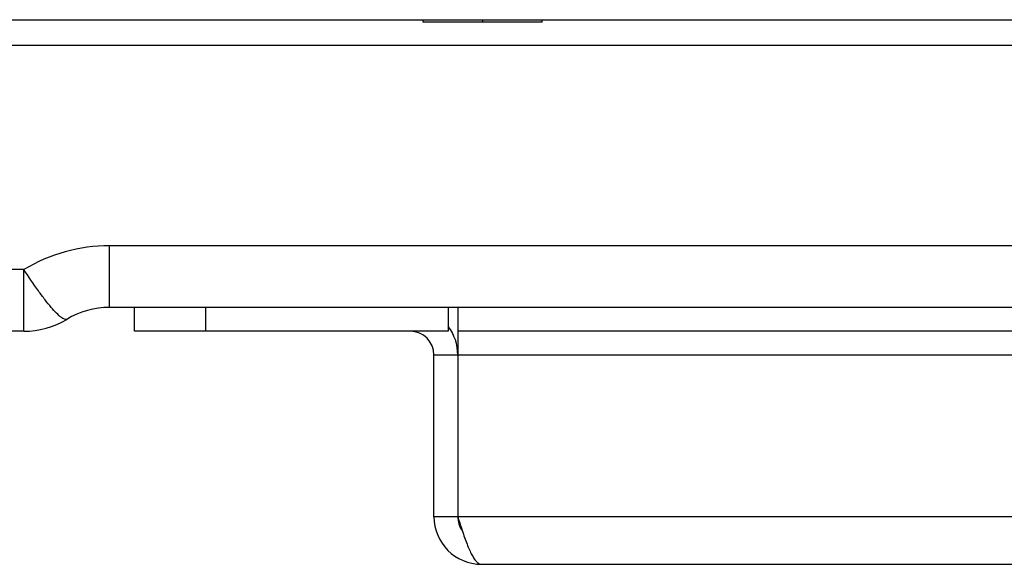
# Model space of a CAD drawing. Header units: millimetres. Extents: x -6054 to 364, y -1866 to 3094.
# Tile 327 of 360: x -3399 to -3358, y 1461 to 1484. Entities that reach past the tile are written whole.
import ezdxf

# ---------------------------------------------------------------- set-up
doc = ezdxf.new("R2010")
doc.units = ezdxf.units.MM
doc.header["$LTSCALE"] = 65.395
doc.layers.get('0').update_dxf_attribs({"linetype": 'CONTINUOUS'})

msp = doc.modelspace()

# ---------------------------------------------------------------- linework, layer by layer
at = {"linetype": 'Continuous'}
for p, q in [((-4432.673, 1484.154), (-3353.673, 1484.154)), ((-3382.173, 1484.054), (-3382.173, 1484.154)), ((-3377.173, 1484.054), (-3382.173, 1484.054)), ((-3379.673, 1484.054), (-3379.673, 1484.154)), ((-3377.173, 1484.054), (-3377.173, 1484.154)), ((-3342.59, 1483.071), (-3436.595, 1483.071)), ((-3341.849, 1474.648), (-3395.367, 1474.648)), ((-3395.367, 1472.054), (-3395.367, 1474.648)), ((-3398.973, 1473.648), (-3434.07, 1473.648)), ((-3398.973, 1471.054), (-3398.973, 1473.648)), ((-3341.394, 1472.054), (-3395.367, 1472.054)), ((-3394.323, 1471.054), (-3394.323, 1472.054)), ((-3391.323, 1471.054), (-3391.323, 1472.054)), ((-3381.123, 1472.054), (-3381.123, 1471.054)), ((-3380.723, 1472.054), (-3380.723, 1463.254)), ((-3398.973, 1471.054), (-3434.07, 1471.054)), ((-3381.123, 1471.054), (-3394.323, 1471.054)), ((-3341.111, 1471.054), (-3380.723, 1471.054)), ((-3340.765, 1470.054), (-3381.723, 1470.054)), ((-3381.723, 1463.254), (-3381.723, 1470.054)), ((-3336.179, 1463.254), (-3381.723, 1463.254)), ((-3379.723, 1461.254), (-3333.576, 1461.254))]:
    msp.add_line(p, q, dxfattribs=at)
for centre, radius, start, end in [((-3395.367, 1467.648), 7, 90, 121.0027), ((-3395.367, 1468.554), 3.5, 90, 121.0027), ((-3398.973, 1474.554), 3.5, 270, 301.0027), ((-3382.723, 1470.054), 1, 0, 90), ((-3382.723, 1470.054), 2, 0, 36.832), ((-3379.723, 1463.254), 2, 180, 270), ((-3379.723, 1463.254), 1, 180, 215.6401)]:
    msp.add_arc(centre, radius, start, end, dxfattribs=at)
for points, knots in [([(-3397.17, 1471.554), (-3397.197, 1471.537), (-3397.261, 1471.549), (-3397.336, 1471.589), (-3397.451, 1471.67), (-3397.615, 1471.826), (-3397.838, 1472.072), (-3398.093, 1472.387), (-3398.486, 1472.912), (-3398.777, 1473.343), (-3398.973, 1473.648)], [0, 0, 0, 0, 0.033491, 0.059455, 0.092799, 0.182171, 0.300838, 0.44609, 0.61416, 1, 1, 1, 1]), ([(-3380.723, 1463.254), (-3380.707, 1463.204), (-3380.646, 1463.01), (-3380.583, 1462.816), (-3380.535, 1462.671)], [0, 0, 0, 0, 0.253123, 1, 1, 1, 1]), ([(-3380.535, 1462.671), (-3380.471, 1462.479), (-3380.376, 1462.205), (-3380.237, 1461.865), (-3380.137, 1461.656), (-3380.038, 1461.486), (-3379.938, 1461.359), (-3379.835, 1461.275), (-3379.758, 1461.254), (-3379.723, 1461.254)], [0, 0, 0, 0, 0.358047, 0.514778, 0.65238, 0.768771, 0.86335, 0.938134, 1, 1, 1, 1])]:
    msp.add_open_spline(points, degree=3, knots=knots, dxfattribs=at)

doc.saveas('drawing.dxf')
